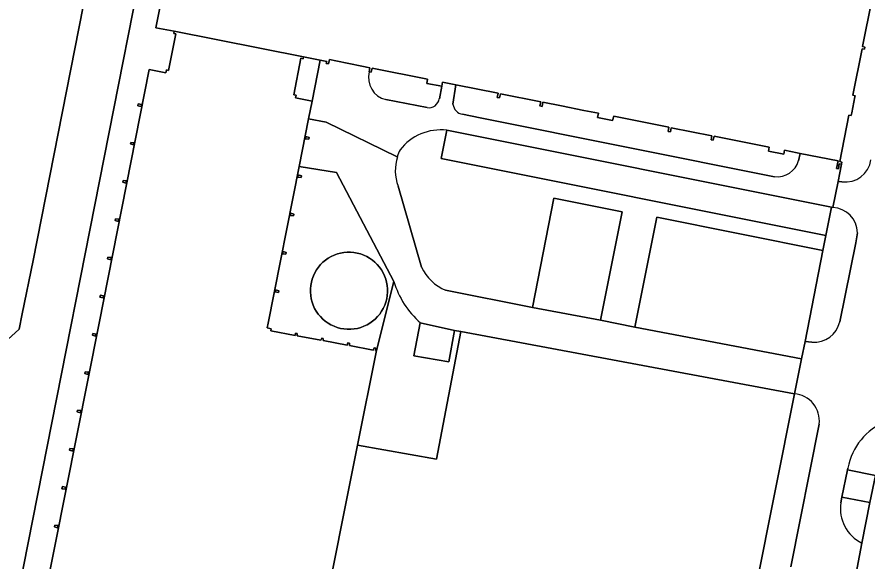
# Model space of a CAD drawing. Extents: x 158793 to 159888, y 384317 to 385256.
# Drawn here: x 159393 to 159545.4, y 384707.3 to 384804.9 of the extents above; entities that cross this region are included whole.
import ezdxf

# ---------------------------------------------------------------- set-up
doc = ezdxf.new("R2010")
doc.units = 0
for name, color, linetype in [('IMGEO_Groenvoorziening', 7, 'Continuous'), ('IMGEO_Pand', 7, 'Continuous'), ('IMGEO_Parkeervlak_gesloten', 7, 'Continuous'), ('IMGEO_Parkeervlak_halfverhard', 7, 'Continuous'), ('IMGEO_Parkeervlak_open', 7, 'Continuous'), ('IMGEO_Rijbaan_lokaal_gesloten', 7, 'Continuous'), ('IMGEO_Rijbaan_lokaal_open', 7, 'Continuous'), ('IMGEO_Voetpad_open', 7, 'Continuous')]:
    doc.layers.add(name, color=color, linetype=linetype)

msp = doc.modelspace()

# ---------------------------------------------------------------- linework, layer by layer
at = {"layer": 'IMGEO_Groenvoorziening'}
for points in [[(159497.64, 384750.51), (159503.81, 384749.27), (159507.76, 384769.01), (159537.53, 384763.05), (159538.06, 384765.73), (159469.08, 384779.53), (159470.07, 384784.61)], [(159461.34, 384774.59), (159465.54, 384760.05)], [(159469.86, 384755.89), (159485.43, 384752.79), (159489.25, 384772.43), (159501.53, 384769.98), (159497.64, 384750.51)], [(159460.59, 384757.48), (159457.48, 384745.07), (159454.08, 384728.13), (159468.25, 384725.59), (159472.62, 384748.51)], [(159472.62, 384748.51), (159471.48, 384748.71), (159470.46, 384743.08), (159464.16, 384744.14), (159465.33, 384750.04)], [(159545.96, 384717.82), (159540.93, 384718.77), (159540.73, 384717.78)], [(159544.49, 384710.54), (159545.96, 384717.82)]]:
    msp.add_lwpolyline(points, dxfattribs=at)
for points in [[(159443.59, 384778.08), (159438.03, 384750), (159437.86, 384749.14), (159438.59, 384748.99), (159438.52, 384748.63), (159442.88, 384747.81), (159442.95, 384748.19), (159443.25, 384748.13), (159443.24, 384747.74), (159447.5, 384746.94), (159447.64, 384747.32), (159447.93, 384747.26), (159447.92, 384746.86), (159452.19, 384746.06), (159452.32, 384746.44), (159452.62, 384746.39), (159452.62, 384745.98), (159456.9, 384745.17), (159457.05, 384745.56), (159457.36, 384745.51), (159457.28, 384745.1), (159457.48, 384745.07), (159460.59, 384757.48), (159450.32, 384777.05)], [(159443.96, 384776.13), (159443.36, 384776.2), (159443.44, 384776.59), (159444.02, 384776.42)], [(159442.66, 384769.56), (159442.6, 384769.26), (159442, 384769.33), (159442.08, 384769.72)], [(159441.3, 384762.69), (159441.24, 384762.39), (159440.64, 384762.46), (159440.72, 384762.85)], [(159450.46, 384762.41), (159451.04, 384762.57), (159451.63, 384762.67), (159452.23, 384762.72), (159452.83, 384762.72), (159453.43, 384762.67), (159454.03, 384762.57), (159454.61, 384762.41), (159455.18, 384762.21), (159455.72, 384761.95), (159456.24, 384761.65), (159456.74, 384761.31), (159457.2, 384760.92), (159457.62, 384760.49), (159458.01, 384760.04), (159458.36, 384759.54), (159458.66, 384759.02), (159458.92, 384758.48), (159459.13, 384757.91), (159459.28, 384757.33), (159459.39, 384756.74), (159459.45, 384756.14), (159459.45, 384755.54), (159459.4, 384754.94), (159459.3, 384754.35), (159459.14, 384753.76), (159458.94, 384753.2), (159458.69, 384752.65), (159458.39, 384752.13), (159458.05, 384751.63), (159457.66, 384751.17), (159457.24, 384750.74), (159456.78, 384750.35), (159456.29, 384750), (159455.77, 384749.69), (159455.21, 384749.43), (159454.64, 384749.22), (159454.05, 384749.06), (159453.45, 384748.95), (159452.84, 384748.9), (159452.23, 384748.9), (159451.62, 384748.95), (159451.02, 384749.06), (159450.43, 384749.22), (159449.86, 384749.43), (159449.3, 384749.69), (159448.78, 384750), (159448.29, 384750.35), (159447.83, 384750.74), (159447.4, 384751.17), (159447.02, 384751.63), (159446.68, 384752.13), (159446.38, 384752.65), (159446.13, 384753.2), (159445.93, 384753.76), (159445.77, 384754.35), (159445.67, 384754.94), (159445.62, 384755.54), (159445.62, 384756.14), (159445.68, 384756.74), (159445.79, 384757.33), (159445.94, 384757.91), (159446.15, 384758.48), (159446.41, 384759.02), (159446.71, 384759.54), (159447.05, 384760.04), (159447.44, 384760.49), (159447.87, 384760.92), (159448.33, 384761.31), (159448.83, 384761.65), (159449.35, 384761.95), (159449.89, 384762.21)], [(159439.94, 384755.81), (159439.88, 384755.52), (159439.28, 384755.59), (159439.36, 384755.98)]]:
    msp.add_lwpolyline(points, close=True, dxfattribs=at)
for centre, radius, start, end in [((159468.99, 384775.5), 9.17, 83.198, 142.6349), ((159469.01, 384777.42), 8.17, 162.7622, 200.228), ((159468.79, 384777.51), 7.94, 153.3334, 162.8867), ((159473.17, 384763.65), 8.44, 205.2183, 246.862), ((159476.15, 384762.18), 16.26, 196.8031, 228.2897), ((159547.64, 384716.77), 6.98, 171.7146, 243.2178)]:
    msp.add_arc(centre, radius, start, end, dxfattribs=at)
at = {"layer": 'IMGEO_Pand'}
for points in [[(159426.18, 384844.57), (159417.89, 384802.95), (159421.19, 384802.35), (159444.41, 384797.76), (159447.38, 384797.16), (159448.54, 384796.93), (159448.47, 384796.57), (159448.87, 384796.49), (159449.03, 384797.26), (159450.15, 384797.04), (159454.83, 384796.1), (159456.28, 384795.81), (159456.13, 384795.07), (159456.54, 384794.99), (159456.69, 384795.73), (159466.64, 384793.75), (159466.5, 384793.01), (159469.18, 384792.48), (159469.32, 384793.22), (159471.71, 384792.74), (159479.27, 384791.24), (159479.12, 384790.48), (159479.52, 384790.4), (159479.68, 384791.16), (159486.92, 384789.71), (159486.77, 384788.96), (159487.17, 384788.88), (159487.32, 384789.63), (159490.64, 384788.97), (159494.63, 384788.17), (159497.26, 384787.65), (159497.11, 384786.89), (159499.81, 384786.35), (159500, 384787.11), (159509.92, 384785.13), (159509.78, 384784.4), (159510.17, 384784.32), (159510.32, 384785.06), (159517.61, 384783.6), (159517.46, 384782.87), (159517.86, 384782.79), (159518, 384783.52), (159527.91, 384781.55), (159527.77, 384780.83), (159530.52, 384780.28), (159530.66, 384781), (159532.89, 384780.56), (159533.45, 384780.45), (159540.24, 384779.1), (159539.97, 384777.76), (159540.29, 384777.7), (159540.46, 384778.57), (159540.85, 384778.5), (159540.93, 384778.89), (159540.54, 384778.97), (159542.19, 384787.3), (159542.59, 384787.22), (159542.68, 384787.7), (159543.26, 384790.6), (159543.3, 384790.79), (159542.9, 384790.87), (159544.56, 384799.21), (159544.95, 384799.13), (159545.03, 384799.52), (159544.64, 384799.6), (159546.29, 384807.94)], [(159447.36, 384694.56), (159454.08, 384728.13), (159457.48, 384745.07), (159457.28, 384745.1), (159457.36, 384745.51), (159457.05, 384745.56), (159456.9, 384745.17), (159452.62, 384745.98), (159452.62, 384746.39), (159452.32, 384746.44), (159452.19, 384746.06), (159447.92, 384746.86), (159447.93, 384747.26), (159447.64, 384747.32), (159447.5, 384746.94), (159443.24, 384747.74), (159443.25, 384748.13), (159442.95, 384748.19), (159442.88, 384747.81), (159438.52, 384748.63), (159438.59, 384748.99), (159437.86, 384749.14), (159438.03, 384750), (159443.59, 384778.08), (159445.29, 384786.62), (159445.92, 384789.81), (159442.94, 384790.39), (159443.04, 384790.89), (159442.62, 384790.97), (159443.92, 384797.51), (159444.34, 384797.43), (159444.41, 384797.76), (159421.19, 384802.35), (159421.12, 384801.96), (159421.51, 384801.88), (159420.2, 384795.33), (159419.8, 384795.41), (159419.71, 384794.92), (159416.72, 384795.51), (159407.71, 384750), (159397.82, 384700.1)]]:
    msp.add_lwpolyline(points, dxfattribs=at)
for points in [[(159415.35, 384789.24), (159414.75, 384789.31), (159414.69, 384789), (159415.27, 384788.85)], [(159445.38, 384783.3), (159444.8, 384783.45), (159444.72, 384783.06), (159445.32, 384782.99)], [(159413.98, 384782.36), (159413.39, 384782.43), (159413.33, 384782.14), (159413.91, 384781.97)], [(159444.02, 384776.42), (159443.44, 384776.59), (159443.36, 384776.2), (159443.96, 384776.13)], [(159412.62, 384775.5), (159412.02, 384775.56), (159411.96, 384775.27), (159412.54, 384775.1)], [(159442.66, 384769.56), (159442.08, 384769.72), (159442, 384769.33), (159442.6, 384769.26)], [(159411.26, 384768.64), (159410.66, 384768.71), (159410.6, 384768.4), (159411.18, 384768.25)], [(159441.3, 384762.69), (159440.72, 384762.85), (159440.64, 384762.46), (159441.24, 384762.39)], [(159409.9, 384761.77), (159409.3, 384761.84), (159409.24, 384761.55), (159409.82, 384761.38)], [(159448.78, 384750), (159449.3, 384749.69), (159449.86, 384749.43), (159450.43, 384749.22), (159451.02, 384749.06), (159451.62, 384748.95), (159452.23, 384748.9), (159452.84, 384748.9), (159453.45, 384748.95), (159454.05, 384749.06), (159454.64, 384749.22), (159455.21, 384749.43), (159455.77, 384749.69), (159456.29, 384750), (159456.78, 384750.35), (159457.24, 384750.74), (159457.66, 384751.17), (159458.05, 384751.63), (159458.39, 384752.13), (159458.69, 384752.65), (159458.94, 384753.2), (159459.14, 384753.76), (159459.3, 384754.35), (159459.4, 384754.94), (159459.45, 384755.54), (159459.45, 384756.14), (159459.39, 384756.74), (159459.28, 384757.33), (159459.13, 384757.91), (159458.92, 384758.48), (159458.66, 384759.02), (159458.36, 384759.54), (159458.01, 384760.04), (159457.62, 384760.49), (159457.2, 384760.92), (159456.74, 384761.31), (159456.24, 384761.65), (159455.72, 384761.95), (159455.18, 384762.21), (159454.61, 384762.41), (159454.03, 384762.57), (159453.43, 384762.67), (159452.83, 384762.72), (159452.23, 384762.72), (159451.63, 384762.67), (159451.04, 384762.57), (159450.46, 384762.41), (159449.89, 384762.21), (159449.35, 384761.95), (159448.83, 384761.65), (159448.33, 384761.31), (159447.87, 384760.92), (159447.44, 384760.49), (159447.05, 384760.04), (159446.71, 384759.54), (159446.41, 384759.02), (159446.15, 384758.48), (159445.94, 384757.91), (159445.79, 384757.33), (159445.68, 384756.74), (159445.62, 384756.14), (159445.62, 384755.54), (159445.67, 384754.94), (159445.77, 384754.35), (159445.93, 384753.76), (159446.13, 384753.2), (159446.38, 384752.65), (159446.68, 384752.13), (159447.02, 384751.63), (159447.4, 384751.17), (159447.83, 384750.74), (159448.29, 384750.35)], [(159439.94, 384755.81), (159439.36, 384755.98), (159439.28, 384755.59), (159439.88, 384755.52)], [(159408.54, 384754.92), (159407.95, 384755.03), (159407.87, 384754.63), (159408.46, 384754.53)], [(159407.18, 384748.05), (159406.58, 384748.12), (159406.52, 384747.83), (159407.1, 384747.66)], [(159405.81, 384741.18), (159405.21, 384741.24), (159405.16, 384740.95), (159405.73, 384740.78)], [(159404.45, 384734.31), (159403.85, 384734.38), (159403.79, 384734.08), (159404.37, 384733.92)], [(159403.09, 384727.44), (159402.49, 384727.51), (159402.43, 384727.22), (159403.01, 384727.05)], [(159401.73, 384720.6), (159401.14, 384720.71), (159401.06, 384720.31), (159401.65, 384720.2)], [(159400.36, 384713.7), (159399.76, 384713.77), (159399.7, 384713.47), (159400.28, 384713.31)]]:
    msp.add_lwpolyline(points, close=True, dxfattribs=at)
at = {"layer": 'IMGEO_Parkeervlak_gesloten'}
for points in [[(159485.43, 384752.79), (159497.64, 384750.51), (159501.53, 384769.98), (159489.25, 384772.43)], [(159537.53, 384763.05), (159507.76, 384769.01), (159503.81, 384749.27), (159533.69, 384743.62), (159534.32, 384746.7)], [(159532.4, 384737.34), (159472.62, 384748.51), (159468.25, 384725.59), (159454.08, 384728.13), (159447.36, 384694.56), (159452.15, 384693.61), (159472.13, 384689.63), (159471.85, 384688.21), (159470.5, 384681.46), (159475.22, 384680.52), (159490.64, 384677.44), (159500, 384675.57), (159519.58, 384671.66), (159523.79, 384692.61), (159525.48, 384702.5)]]:
    msp.add_lwpolyline(points, close=True, dxfattribs=at)
at = {"layer": 'IMGEO_Parkeervlak_halfverhard'}
msp.add_lwpolyline([(159470.07, 384784.61), (159469.08, 384779.53), (159538.06, 384765.73), (159539.05, 384770.83)], close=True, dxfattribs=at)
at = {"layer": 'IMGEO_Parkeervlak_open'}
for points in [[(159386.39, 384720.49), (159387.65, 384727.32), (159390.4, 384741.62), (159391.35, 384747.08), (159393.4, 384748.94), (159393.92, 384751.67), (159395.91, 384761.21), (159404.88, 384806.8), (159417.31, 384869.33), (159422.96, 384898.51), (159428.79, 384927.8), (159435.49, 384961.57), (159437.11, 384961.28)], [(159546.29, 384807.94), (159544.64, 384799.6), (159545.03, 384799.52), (159544.95, 384799.13), (159544.56, 384799.21), (159542.9, 384790.87), (159543.3, 384790.79), (159543.26, 384790.6), (159542.68, 384787.7), (159542.59, 384787.22), (159542.19, 384787.3), (159540.54, 384778.97), (159540.93, 384778.89), (159540.85, 384778.5), (159540.26, 384775.43), (159540.94, 384775.36)], [(159539.3, 384770.76), (159539.05, 384770.83), (159538.06, 384765.73), (159537.53, 384763.05), (159534.32, 384746.7), (159535.56, 384746.56)], [(159540.56, 384750.25), (159543.43, 384764.42), (159543.74, 384766.22)], [(159532.4, 384737.34), (159525.48, 384702.5)], [(159531.79, 384706.28), (159536.86, 384731.9)]]:
    msp.add_lwpolyline(points, dxfattribs=at)
for points in [[(159471.48, 384748.71), (159465.33, 384750.04), (159464.16, 384744.14), (159470.46, 384743.08)], [(159541.95, 384723.7), (159540.93, 384718.77), (159545.96, 384717.82), (159546.94, 384722.66)]]:
    msp.add_lwpolyline(points, close=True, dxfattribs=at)
for centre, radius, start, end in [((159541.56, 384779.93), 4.61, 262.1904, 352.1365), ((159539.01, 384766.04), 4.73, 2.2812, 86.5048), ((159535.89, 384751.34), 4.79, 266.0586, 346.8579), ((159532.01, 384732.47), 4.88, 353.2359, 85.4162)]:
    msp.add_arc(centre, radius, start, end, dxfattribs=at)
at = {"layer": 'IMGEO_Rijbaan_lokaal_gesloten'}
for points in [[(159437.11, 384961.28), (159435.49, 384961.57), (159428.79, 384927.8), (159422.96, 384898.51), (159417.31, 384869.33), (159404.88, 384806.8), (159395.91, 384761.21), (159393.92, 384751.67), (159393.4, 384748.94), (159391.35, 384747.08), (159390.4, 384741.62), (159387.65, 384727.32), (159386.39, 384720.49)], [(159370.21, 384585.12), (159426.54, 384870.71)], [(159540.94, 384775.36), (159540.26, 384775.43), (159539.3, 384770.76)], [(159543.74, 384766.22), (159543.43, 384764.42), (159540.56, 384750.25)], [(159535.56, 384746.56), (159534.32, 384746.7), (159533.69, 384743.62), (159532.4, 384737.34)], [(159536.86, 384731.9), (159531.79, 384706.28)], [(159540.73, 384717.78), (159540.93, 384718.77), (159541.95, 384723.7), (159541.99, 384724)], [(159541.98, 384700.57), (159542.61, 384700.43), (159544.49, 384710.54)]]:
    msp.add_lwpolyline(points, dxfattribs=at)
for centre, radius, start, end in [((159541.56, 384779.93), 4.61, 262.1904, 352.1365), ((159539.01, 384766.04), 4.73, 2.2812, 86.5048), ((159535.89, 384751.34), 4.79, 266.0586, 346.8579), ((159532.01, 384732.47), 4.88, 353.2359, 85.4162), ((159553.05, 384721.94), 11.25, 111.8478, 169.4282), ((159547.64, 384716.77), 6.98, 171.7146, 243.2178)]:
    msp.add_arc(centre, radius, start, end, dxfattribs=at)
at = {"layer": 'IMGEO_Rijbaan_lokaal_open'}
for points in [[(159456.13, 384795.07), (159456.28, 384795.81), (159454.83, 384796.1), (159450.15, 384797.04), (159449.03, 384797.26), (159448.87, 384796.49), (159448.47, 384796.57), (159448.54, 384796.93), (159447.38, 384797.16), (159445.92, 384789.81), (159445.29, 384786.62), (159448.44, 384786.06), (159461.2, 384779.84)], [(159471.17, 384789.26), (159471.71, 384792.74), (159469.32, 384793.22), (159469.18, 384792.48), (159468.74, 384790.26)], [(159466.55, 384788.66), (159459.12, 384790.09)], [(159528.86, 384776.27), (159476.08, 384786.85), (159472.89, 384787.47)], [(159461.2, 384779.84), (159448.44, 384786.06), (159445.29, 384786.62), (159443.59, 384778.08), (159450.32, 384777.05), (159460.59, 384757.48)], [(159470.07, 384784.61), (159539.05, 384770.83), (159539.3, 384770.76), (159540.26, 384775.43)], [(159540.26, 384775.43), (159540.85, 384778.5), (159540.46, 384778.57), (159540.29, 384777.7), (159539.97, 384777.76), (159540.24, 384779.1), (159533.45, 384780.45), (159533.16, 384779.14)], [(159465.54, 384760.05), (159461.34, 384774.59)], [(159503.81, 384749.27), (159497.64, 384750.51), (159485.43, 384752.79), (159469.86, 384755.89)], [(159465.33, 384750.04), (159471.48, 384748.71), (159472.62, 384748.51), (159532.4, 384737.34), (159533.69, 384743.62), (159503.81, 384749.27)]]:
    msp.add_lwpolyline(points, dxfattribs=at)
msp.add_lwpolyline([(159445.32, 384782.99), (159444.72, 384783.06), (159444.8, 384783.45), (159445.38, 384783.3)], close=True, dxfattribs=at)
for centre, radius, start, end in [((159460.14, 384794.09), 4.12, 166.2055, 255.7457), ((159466.87, 384790.52), 1.88, 259.9098, 351.9522), ((159473.29, 384789.57), 2.14, 188.4681, 259.2149), ((159468.99, 384775.5), 9.17, 83.198, 142.6349), ((159469.01, 384777.42), 8.17, 162.7622, 200.228), ((159468.79, 384777.51), 7.94, 153.3334, 162.8867), ((159529.32, 384780.24), 3.99, 263.4721, 344.0434), ((159473.17, 384763.65), 8.44, 205.2183, 246.862), ((159476.15, 384762.18), 16.26, 196.8031, 228.2897)]:
    msp.add_arc(centre, radius, start, end, dxfattribs=at)
at = {"layer": 'IMGEO_Voetpad_open'}
for points in [[(159426.54, 384870.71), (159370.21, 384585.12)], [(159397.82, 384700.1), (159407.71, 384750), (159416.72, 384795.51), (159419.71, 384794.92), (159419.8, 384795.41), (159420.2, 384795.33), (159421.51, 384801.88), (159421.12, 384801.96), (159421.19, 384802.35), (159417.89, 384802.95), (159426.18, 384844.57), (159426.58, 384844.49), (159426.5, 384844.1), (159433.76, 384842.66), (159433.9, 384843.4), (159434.29, 384843.32), (159434.15, 384842.58), (159435.6, 384842.29), (159441.16, 384870.57)], [(159469.18, 384792.48), (159466.5, 384793.01), (159466.64, 384793.75), (159456.69, 384795.73), (159456.54, 384794.99), (159456.13, 384795.07)], [(159468.74, 384790.26), (159469.18, 384792.48)], [(159527.91, 384781.55), (159518, 384783.52), (159517.86, 384782.79), (159517.46, 384782.87), (159517.61, 384783.6), (159510.32, 384785.06), (159510.17, 384784.32), (159509.78, 384784.4), (159509.92, 384785.13), (159500, 384787.11), (159499.81, 384786.35), (159497.11, 384786.89), (159497.26, 384787.65), (159494.63, 384788.17), (159490.64, 384788.97), (159487.32, 384789.63), (159487.17, 384788.88), (159486.77, 384788.96), (159486.92, 384789.71), (159479.68, 384791.16), (159479.52, 384790.4), (159479.12, 384790.48), (159479.27, 384791.24), (159471.71, 384792.74), (159471.17, 384789.26)], [(159459.12, 384790.09), (159466.55, 384788.66)], [(159472.89, 384787.47), (159476.08, 384786.85), (159528.86, 384776.27)], [(159533.16, 384779.14), (159533.45, 384780.45), (159532.89, 384780.56), (159530.66, 384781), (159530.52, 384780.28), (159527.77, 384780.83), (159527.91, 384781.55)], [(159541.99, 384724), (159541.95, 384723.7), (159546.94, 384722.66), (159545.96, 384717.82), (159544.49, 384710.54), (159542.61, 384700.43), (159541.98, 384700.57)]]:
    msp.add_lwpolyline(points, dxfattribs=at)
for points in [[(159447.38, 384797.16), (159444.41, 384797.76), (159444.34, 384797.43), (159443.92, 384797.51), (159442.62, 384790.97), (159443.04, 384790.89), (159442.94, 384790.39), (159445.92, 384789.81)], [(159415.35, 384789.24), (159415.27, 384788.85), (159414.69, 384789), (159414.75, 384789.31)], [(159413.98, 384782.36), (159413.91, 384781.97), (159413.33, 384782.14), (159413.39, 384782.43)], [(159412.62, 384775.5), (159412.54, 384775.1), (159411.96, 384775.27), (159412.02, 384775.56)], [(159411.26, 384768.64), (159411.18, 384768.25), (159410.6, 384768.4), (159410.66, 384768.71)], [(159409.9, 384761.77), (159409.82, 384761.38), (159409.24, 384761.55), (159409.3, 384761.84)], [(159408.54, 384754.92), (159408.46, 384754.53), (159407.87, 384754.63), (159407.95, 384755.03)], [(159407.18, 384748.05), (159407.1, 384747.66), (159406.52, 384747.83), (159406.58, 384748.12)], [(159405.81, 384741.18), (159405.73, 384740.78), (159405.16, 384740.95), (159405.21, 384741.24)], [(159404.45, 384734.31), (159404.37, 384733.92), (159403.79, 384734.08), (159403.85, 384734.38)], [(159403.09, 384727.44), (159403.01, 384727.05), (159402.43, 384727.22), (159402.49, 384727.51)], [(159401.73, 384720.6), (159401.65, 384720.2), (159401.06, 384720.31), (159401.14, 384720.71)], [(159400.36, 384713.7), (159400.28, 384713.31), (159399.7, 384713.47), (159399.76, 384713.77)]]:
    msp.add_lwpolyline(points, close=True, dxfattribs=at)
for centre, radius, start, end in [((159460.14, 384794.09), 4.12, 166.2055, 255.7457), ((159466.87, 384790.52), 1.88, 259.9098, 351.9522), ((159473.29, 384789.57), 2.14, 188.4681, 259.2149), ((159529.32, 384780.24), 3.99, 263.4721, 344.0434), ((159553.05, 384721.94), 11.25, 111.8478, 169.4282)]:
    msp.add_arc(centre, radius, start, end, dxfattribs=at)

doc.saveas('drawing.dxf')
